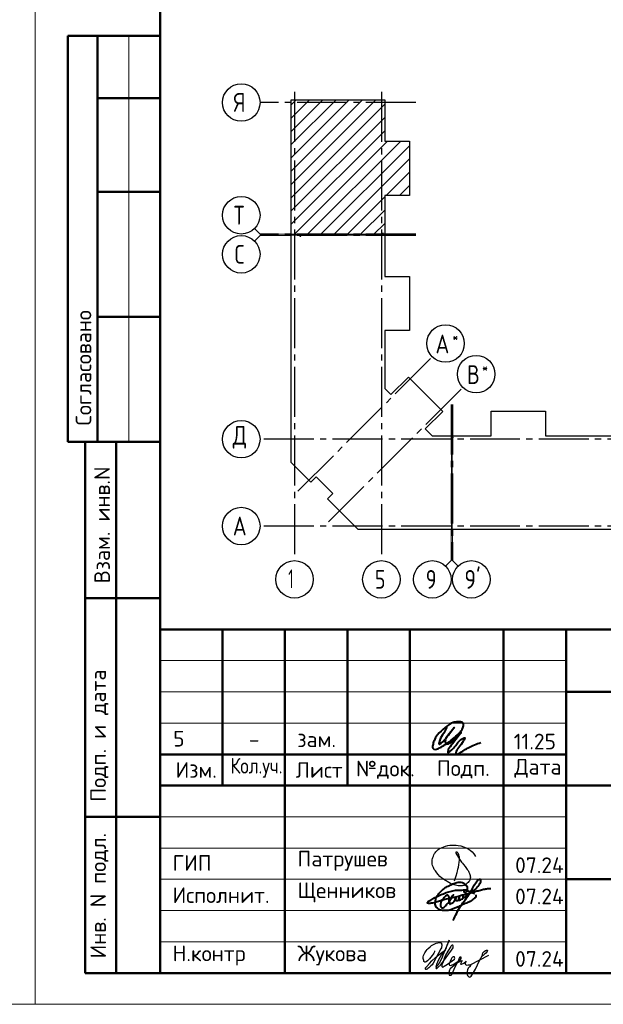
# Model space of a CAD drawing. Header units: millimetres. Extents: x 40580 to 1930067, y -240640 to 81020.
# Tile 670 of 686: x 1823204 to 1832545, y -239550 to -223793. Entities that reach past the tile are written whole.
import ezdxf

# ---------------------------------------------------------------- set-up
doc = ezdxf.new("R2010")
doc.units = ezdxf.units.MM
doc.linetypes.add('______5', pattern=[1100, 800, -100, 100, -100])
doc.linetypes.add('CENTER', pattern=[2, 1.25, -0.25, 0.25, -0.25])
for name, color, linetype, lineweight in [('Standard', 7, 'Continuous', 25), ('ОСИ', 7, 'CENTER', 15), ('Основная', 7, 'Continuous', 40)]:
    doc.layers.add(name, color=color, linetype=linetype, lineweight=lineweight)
doc.styles.add('GOST 2.304', font='isocpeur.ttf', dxfattribs={"width": 0.8})
doc.styles.add('ISOCPEUR', font='isocpeur.ttf')

# ---------------------------------------------------------------- blocks, each defined once
blk = doc.blocks.new('яяя')
at = {"lineweight": 30}
for points in [[(345424, 110432), (345425, 110410), (345424, 110397), (345417, 110379), (345406, 110350), (345390, 110319), (345357, 110275), (345310, 110221), (345265, 110176), (345198, 110110), (345161, 110077), (345133, 110066), (345116, 110066), (345102, 110075), (345090, 110091), (345082, 110115), (345074, 110146), (345066, 110182), (345064, 110206), (345067, 110234), (345077, 110278), (345095, 110320), (345114, 110361), (345134, 110395), (345159, 110428), (345195, 110469), (345228, 110506), (345284, 110560), (345331, 110595), (345379, 110625), (345435, 110648), (345486, 110670), (345532, 110686), (345573, 110696), (345605, 110698), (345621, 110695), (345635, 110687), (345648, 110671), (345656, 110649), (345659, 110625), (345659, 110583), (345656, 110553), (345647, 110523), (345635, 110489), (345387, 110033), (345349, 109985), (345311, 109948), (345247, 109889), (345209, 109858), (345192, 109844), (345180, 109837), (345157, 109833), (345150, 109835), (345140, 109842), (345135, 109856), (345138, 109881), (345148, 109892), (345183, 109930), (345267, 110024), (345343, 110105), (345455, 110213), (345617, 110343), (345775, 110456), (345811, 110526), (345838, 110607), (345890, 110740), (345902, 110771), (345698, 110295), (345672, 110226), (345626, 110132), (345572, 110032), (345518, 109953), (345481, 109918), (345497, 110001), (345567, 110147), (345655, 110301), (345760, 110442)], [(345481, 109918), (345476, 109896), (345475, 109874), (345485, 109861), (345506, 109866), (345539, 109891), (345632, 109983), (345968, 110450), (346022, 110527), (346029, 110560), (346027, 110579), (346026, 110590), (346010, 110605), (345993, 110609), (345975, 110601), (345962, 110584), (345954, 110562), (345857, 110421), (345783, 110292), (345741, 110183), (345701, 110079), (345665, 109985), (345660, 109952), (345666, 109929), (345669, 109915), (345682, 109910), (345702, 109914), (345735, 109941), (345846, 110007), (346065, 110160), (346075, 110193), (346070, 110217), (346066, 110236), (346052, 110241), (346030, 110241), (346007, 110228), (345978, 110203), (345960, 110164), (345892, 110010), (345895, 109986), (345904, 109966), (345925, 109964), (345969, 109968), (346045, 110000), (346218, 110114), (346261, 110154), (346280, 110184), (346282, 110210), (346278, 110225), (346263, 110229), (346241, 110222), (346220, 110198), (346162, 110049), (345989, 109904), (345932, 109849), (345906, 109805), (345891, 109739), (345890, 109690), (345899, 109652), (345924, 109647), (345956, 109655), (345980, 109674), (346058, 109838), (346158, 110046), (346261, 110098), (346314, 110120), (346292, 110079), (346269, 110036), (346261, 110008), (346267, 109998), (346293, 109998), (346363, 110039), (346445, 110095), (346421, 110068), (346414, 110040), (346407, 110011), (346416, 109990), (346466, 109972), (346509, 109977), (346574, 109984), (347172, 110293)], [(346586, 109971), (346543, 109917), (346509, 109873), (346489, 109825), (346475, 109767), (346472, 109710), (346478, 109675), (346485, 109641), (346501, 109621), (346517, 109602), (346542, 109589), (346568, 109592), (346605, 109620), (346680, 109731), (346736, 109842), (346865, 110115), (346962, 110290), (346969, 110318), (346979, 110360), (347013, 110403), (347056, 110434), (347091, 110450), (347109, 110450), (347121, 110434), (347115, 110405), (347072, 110355), (347012, 110307), (346924, 110222)]]:
    blk.add_lwpolyline(points, dxfattribs=at)
blk = doc.blocks.new('Из_буфера32210')
at = {"color": 7, "lineweight": 25}
blk.add_lwpolyline([(357, 84), (386, 160), (399, 213), (405, 239), (412, 268), (420, 299), (427, 339), (434, 380), (437, 414), (438, 442), (436, 466), (430, 489), (425, 504), (417, 519), (409, 531), (405, 535), (403, 536), (400, 539), (394, 541), (387, 543), (383, 542), (379, 539), (377, 534), (377, 528), (379, 523), (438, 428), (470, 382), (484, 365), (504, 341), (528, 310), (551, 280), (562, 264), (575, 247), (582, 235), (589, 220), (599, 198), (606, 184), (610, 167), (611, 155), (612, 143), (611, 127), (609, 116), (603, 96), (596, 82), (588, 69), (579, 56), (563, 43), (551, 34), (539, 25), (524, 16), (511, 10), (494, 5), (481, 3), (456, 0), (432, 1), (415, 3), (396, 6), (375, 11), (355, 19), (336, 24), (310, 31), (293, 39), (269, 53), (243, 69), (223, 80), (202, 93), (180, 109), (152, 128), (126, 152), (98, 182), (77, 211), (52, 241), (32, 266), (20, 293), (8, 329), (3, 348), (1, 373), (0, 393), (1, 417), (6, 440), (13, 454), (20, 476), (26, 497), (38, 517), (47, 529), (60, 548), (75, 563), (95, 581), (115, 593), (135, 606), (161, 618), (187, 628), (213, 638), (251, 647), (282, 653), (319, 655), (353, 655), (384, 652), (418, 648), (460, 641), (503, 628), (544, 611), (579, 594), (611, 573), (639, 545), (666, 515), (679, 496), (694, 471)], dxfattribs=at)

msp = doc.modelspace()

# ---------------------------------------------------------------- linework, layer by layer
at = {"layer": 'Standard', "color": 7, "linetype": 'Continuous', "lineweight": 50, "transparency": 33554687}
for p, q in [((1825450, -224049.7), (1823976.8, -224049.7)), ((1823976.8, -224049.7), (1823976.8, -230549.7)), ((1823976.8, -224049.7), (1823976.8, -230549.7)), ((1824450, -224049.7), (1824450, -230549.7)), ((1825450, -225049.7), (1824450, -225049.7)), ((1825450, -226549.7), (1824450, -226549.7)), ((1825450, -228549.7), (1824450, -228549.7)), ((1823976.8, -230549.7), (1825450, -230549.7)), ((1824250, -239049.7), (1824250, -230549.7)), ((1824250, -239049.7), (1824250, -230549.7)), ((1824750, -239049.7), (1824750, -230549.7)), ((1824250, -233049.7), (1825450, -233049.7)), ((1825450, -239049.8), (1825450, -233549.8)), ((1825450, -233549.8), (1843950, -233549.8)), ((1826450, -236049.8), (1826450, -233549.8)), ((1827450, -239049.8), (1827450, -233549.8)), ((1828450, -236049.8), (1828450, -233549.8)), ((1829450, -239049.8), (1829450, -233549.8)), ((1830950, -239049.8), (1830950, -233549.8)), ((1831950, -239049.8), (1831950, -233549.8)), ((1831950, -234549.8), (1843950, -234549.8)), ((1825450, -235549.8), (1831950, -235549.8)), ((1825450, -235549.8), (1831950, -235549.8)), ((1825450, -236049.8), (1831950, -236049.8)), ((1825450, -236049.8), (1831950, -236049.8)), ((1831950, -236049.8), (1843950, -236049.8)), ((1824250, -236549.7), (1825450, -236549.7)), ((1831950, -237549.8), (1843950, -237549.8)), ((1825450, -239049.7), (1824250, -239049.7))]:
    msp.add_line(p, q, dxfattribs=at)
at = {"layer": 'Standard', "color": 7, "linetype": 'Continuous', "lineweight": 13, "transparency": 33554687}
for p, q in [((1824950, -224049.7), (1824950, -230549.7)), ((1827050, -227222.7), (1826962.1, -227134.9)), ((1827050, -227247.7), (1826962.1, -227335.6)), ((1827050, -227222.7), (1827550, -227222.7)), ((1827050, -227247.7), (1827550, -227247.7)), ((1830108, -232449.7), (1830108, -231949.7)), ((1830133, -232449.7), (1830133, -231949.7)), ((1830108, -232449.7), (1830020.1, -232537.6)), ((1830133, -232449.7), (1830220.8, -232537.6)), ((1825450, -234049.8), (1831950, -234049.8)), ((1825450, -234549.8), (1831950, -234549.8)), ((1825450, -235049.8), (1831950, -235049.8)), ((1825450, -236549.8), (1831950, -236549.8)), ((1825450, -237049.8), (1831950, -237049.8)), ((1825450, -237049.8), (1831950, -237049.8)), ((1825450, -237549.8), (1831950, -237549.8)), ((1825450, -237549.8), (1831950, -237549.8)), ((1825450, -238049.8), (1831950, -238049.8)), ((1825450, -238549.8), (1831950, -238549.8))]:
    msp.add_line(p, q, dxfattribs=at)
at = {"layer": 'Standard', "color": 7, "linetype": 'Continuous', "lineweight": -3, "transparency": 33554687}
for p, q in [((1827550, -226429.4), (1828903.6, -225075.7)), ((1827550, -226005.2), (1828479.4, -225075.7)), ((1827550, -225580.9), (1828055.1, -225075.7)), ((1827550, -225156.6), (1827630.9, -225075.7)), ((1827550, -226217.3), (1828691.5, -225075.7)), ((1827550, -225793), (1828267.2, -225075.7)), ((1827550, -225368.7), (1827843, -225075.7)), ((1827550, -226641.5), (1829046, -225145.6)), ((1827550, -226853.7), (1829046, -225357.7)), ((1827550, -227065.8), (1829046, -225569.8)), ((1827595.2, -227232.7), (1829091.2, -225736.7)), ((1827807.3, -227232.7), (1829303.3, -225736.7)), ((1828019.4, -227232.7), (1829443, -225809.2)), ((1828231.6, -227232.7), (1829443, -226021.3)), ((1829071.7, -226604.7), (1829443, -226233.5)), ((1829283.8, -226604.7), (1829443, -226445.6)), ((1828443.7, -227232.7), (1829046, -226630.5)), ((1828655.8, -227232.7), (1829046, -226842.6)), ((1828868, -227232.7), (1829046, -227054.7))]:
    msp.add_line(p, q, dxfattribs=at)
at = {"layer": 'Standard', "color": 7, "linetype": 'Continuous', "lineweight": 25, "transparency": 33554687}
msp.add_line((1825450, -239049.8), (1843950, -239049.8), dxfattribs=at)
msp.add_line((1825450, -239049.8), (1843950, -239049.8), dxfattribs=at)
msp.add_line((1825450, -239049.8), (1843950, -239049.8), dxfattribs=at)
at = {"layer": 'Standard', "color": 7, "linetype": 'Continuous', "lineweight": 13, "transparency": 33554687}
for points in [[(1802450, -239549.7), (1823450, -239549.7), (1823450, -209849.7), (1802450, -209849.7), (1802450, -239549.7)], [(1823450, -239549.7), (1844450, -239549.7), (1844450, -209849.7), (1823450, -209849.7), (1823450, -239549.7)]]:
    msp.add_lwpolyline(points, close=True, dxfattribs=at)
at = {"layer": 'Standard', "color": 7, "linetype": 'Continuous', "lineweight": 50, "transparency": 33554687}
msp.add_lwpolyline([(1825450, -210349.7), (1843950, -210349.7), (1843950, -239049.7), (1825450, -239049.7), (1825450, -210349.7)], close=True, dxfattribs=at)
at = {"layer": 'Standard', "color": 7, "linetype": 'Continuous', "lineweight": 25, "transparency": 33554687}
for points in [[(1827550, -227232.7), (1827550, -225075.7), (1829046, -225075.7), (1829046, -225736.7), (1829443, -225736.7), (1829443, -226604.7), (1829046, -226604.7), (1829046, -227232.7), (1829028, -227232.7), (1829028, -227212.7), (1829013, -227212.7), (1829013, -227232.7), (1827550, -227232.7)], [(1827550, -230692.7), (1827550, -227237.7), (1827688, -227237.7), (1827688, -227257.7), (1827703, -227257.7), (1827703, -227237.7), (1829046, -227237.7), (1829046, -227900.7), (1829443, -227900.7), (1829443, -228768.7), (1829046, -228768.7), (1829046, -229694.4), (1829143.8, -229792.3), (1829424.7, -229511.4), (1829974.1, -230060.8), (1829693.2, -230341.7), (1829805.3, -230453.7), (1830118, -230453.7), (1830118, -231949.7), (1828619.9, -231949.7), (1828132, -231461.8), (1828216.8, -231376.9), (1827948.8, -231108.9), (1827864, -231193.8), (1827550, -230879.8), (1827550, -230692.7)], [(1830123, -231949.7), (1830123, -230486.7), (1830143, -230486.7), (1830143, -230471.7), (1830123, -230471.7), (1830123, -230453.7), (1830751, -230453.7), (1830751, -230056.7), (1831619, -230056.7), (1831619, -230453.7), (1832237, -230453.7), (1832855, -230453.7), (1832855, -230056.7), (1833723, -230056.7), (1833723, -230453.7), (1834384, -230453.7), (1834384, -231949.7), (1832237, -231949.7), (1830123, -231949.7)]]:
    msp.add_lwpolyline(points, dxfattribs=at)
at = {"layer": 'ОСИ', "color": 8, "linetype": '______5', "lineweight": -3, "transparency": 33554687}
for p, q in [((1827603, -224948.4), (1827603, -232449.7)), ((1828993, -224948.4), (1828993, -232449.7)), ((1829546, -225118.7), (1827050, -225118.7)), ((1829546, -227222.7), (1827050, -227222.7)), ((1829546, -227247.7), (1827050, -227247.7)), ((1827658.2, -231337.3), (1829807.9, -229187.6)), ((1828148.2, -231827.3), (1830298, -229677.6)), ((1830108, -229953.7), (1830108, -232449.7)), ((1830133, -229953.7), (1830133, -232449.7)), ((1834511.3, -230506.7), (1827050, -230506.7)), ((1834511.3, -230506.7), (1827050, -230506.7)), ((1834511.3, -231896.7), (1827050, -231896.7))]:
    msp.add_line(p, q, dxfattribs=at)
at = {"layer": 'ОСИ', "color": 7, "linetype": 'Continuous', "lineweight": -3, "transparency": 33554687}
for centre in [(1826750, -225118.7), (1826750, -226922.7), (1826750, -227547.7), (1830020.1, -228975.4), (1830510.1, -229465.5), (1826750, -230506.7), (1826750, -230506.7), (1826750, -231896.7), (1827603, -232749.7), (1828993, -232749.7), (1829808, -232749.7), (1830433, -232749.7)]:
    msp.add_circle(centre, 300, dxfattribs=at)
at = {"layer": 'Основная', "color": 7, "ltscale": 100}
msp.add_spline([(1830042.8, -235112.3), (1829973.4, -235238.6), (1829916.4, -235360.5), (1829916.4, -235388.5), (1829951, -235370.6), (1830048.3, -235265.5), (1830160.2, -235117.8), (1830079.7, -235221.9), (1830017, -235316.9), (1830024.9, -235378.4), (1830084.1, -235372.8), (1830162.4, -235306.9), (1830254.1, -235198.4), (1830305.6, -235094.4), (1830298.9, -235046.3), (1830214.6, -235030), (1830140.1, -235040.7), (1830010.3, -235125.7), (1829892.9, -235235.3), (1829835.8, -235332.6), (1829814.6, -235405.3), (1829815.7, -235452.2), (1829856, -235470.1), (1829924.2, -235446.7), (1830112.1, -235321.4), (1830266.4, -235193.9), (1830110.7, -235404.8), (1830055.2, -235502.1), (1830055.1, -235520.5), (1830088.6, -235503.7), (1830182.6, -235406.4), (1830307.8, -235291.2), (1830326.8, -235286.7), (1830308.9, -235329.2), (1830231.9, -235441.1), (1830184.8, -235528.3), (1830191.5, -235547.3), (1830227.3, -235538.4), (1830390.6, -235438.8), (1830585.2, -235360.5)], degree=3, dxfattribs=at)
at = {"layer": 'Основная'}
for points in [[(1830143.2, -238208.5), (1830261.8, -237977.3), (1830412, -237765.4), (1830503.5, -237606.8), (1830527.6, -237573.5), (1830549.1, -237551.5), (1830561, -237549.2), (1830567.9, -237548.3), (1830573.1, -237549.7), (1830577.1, -237552.5), (1830579.2, -237556.7), (1830580, -237559.8), (1830582.2, -237566.7), (1830581.7, -237570.2), (1830581.5, -237577.6), (1830580, -237581.5), (1830578.9, -237593), (1830566.4, -237619.1), (1830537.1, -237662.5), (1830488.8, -237714.7), (1830430.1, -237756.6), (1830395.3, -237777.5), (1830376.1, -237781.4), (1830201.3, -237829.9), (1830007.5, -237874.5), (1829872.2, -237913.3), (1829791.5, -237933.1), (1829747.5, -237935.1), (1829726.9, -237924.6), (1829738.3, -237915.2), (1829748.6, -237901.6), (1829766, -237890.2), (1829829.3, -237852.4), (1829918.5, -237809.3), (1830008.4, -237770.1), (1830094.5, -237742.7), (1830178.4, -237725), (1830282.1, -237721.3), (1830329.9, -237718.6)], [(1830504.7, -237796.1), (1830502.2, -237836.1), (1830483.9, -237851), (1830452.3, -237876.8), (1830373.2, -237922.6), (1830293.4, -237954.2), (1830220.2, -237989.9), (1830062.8, -238046.1), (1829969.7, -238047.2), (1829925.9, -238036.1), (1829897.6, -238018.4), (1829880.4, -238007.3), (1829864.3, -237978.4), (1829854.9, -237949.6), (1829859.9, -237896.4), (1829866, -237856.4), (1829892, -237806.5), (1829922.9, -237766.8), (1829972.4, -237719.5), (1830015.7, -237682.9), (1830075.6, -237652.9), (1830138.3, -237622.4), (1830202, -237600.2), (1830241.1, -237594.7), (1830289.1, -237598.6), (1830310.7, -237610.8), (1830334.8, -237628.9), (1830348.4, -237645.7), (1830365.6, -237668.4), (1830366.7, -237698.9), (1830365.1, -237715), (1830360.7, -237735.3), (1830354, -237751.1), (1830342.9, -237761.1), (1830330.1, -237761.1), (1830319.6, -237754.4), (1830320.7, -237730), (1830331.2, -237717.8), (1830380.5, -237734.2), (1830403.5, -237745.6), (1830455.2, -237764.1), (1830470.6, -237771.5), (1830480.7, -237778.2)], [(1830408.2, -237771.6), (1830468, -237753.4), (1830539.3, -237731.4), (1830577.5, -237723.4), (1830646.9, -237704.9), (1830702.8, -237698.3), (1830743.5, -237699)], [(1830077.2, -237916.2), (1830076.1, -237834.4), (1830066.9, -237811.9), (1830045.4, -237803.4), (1830028.4, -237814.1), (1830010.7, -237829.2), (1829987.8, -237855.5), (1829965.2, -237879.1), (1829948.6, -237905), (1829944.9, -237926.5), (1829938.2, -237963.8), (1829941.6, -237978.2), (1829955.6, -238000.8), (1829977, -238003.4), (1830005.5, -237990.1), (1830029.5, -237959.7), (1830047.7, -237942.4), (1830071.3, -237923.1), (1830108.7, -237854.7), (1830129.4, -237821.5), (1830147.1, -237800), (1830080.2, -237908.4), (1830082, -237929.8), (1830086.5, -237948.6), (1830107.5, -237937.2), (1830132.3, -237924.6), (1830164.5, -237895), (1830167.4, -237889.9), (1830176.3, -237861), (1830181.5, -237846.2), (1830183.3, -237840.3), (1830179.6, -237876.6), (1830182.6, -237889.5), (1830198.9, -237888.8), (1830221, -237882.1), (1830240.6, -237849.2), (1830242.5, -237830.3), (1830232.9, -237881), (1830242.5, -237881.4), (1830275, -237869.2), (1830299.8, -237851.8), (1830302.7, -237818.1), (1830304.6, -237803.7), (1830307.5, -237834.4), (1830326, -237835.5), (1830343.4, -237833.3), (1830356.3, -237798.9), (1830358.9, -237790.8), (1830358.6, -237798.6), (1830353.8, -237824.1), (1830370, -237828.5)]]:
    msp.add_spline(points, degree=3, dxfattribs=at)

# ---------------------------------------------------------------- block references
at = {"color": 1, "ltscale": 100}
msp.add_blockref('Из_буфера32210', (1829805, -237656), dxfattribs=at)
at = {"color": 2, "lineweight": 60, "xscale": 0.5, "yscale": 0.5, "zscale": 0.5}
msp.add_blockref('яяя', (1657129.3, -293908.3), dxfattribs=at)

# ---------------------------------------------------------------- texts
at = {"layer": 'Standard', "color": 7, "linetype": 'Continuous', "lineweight": 50, "transparency": 33554687, "char_height": 250, "attachment_point": 7, "rotation": 90, "style": 'GOST 2.304'}
for s, insert, width in [('\\A1;{\\fISOCPEUR|i0|b0;\\H250.000000;\\W1.000000;\\C7;Согласовано}\\P', (1824350, -230288.3), 2071.875), ('\\A1;{\\fISOCPEUR|i0|b0;\\H250.000000;\\W1.000000;\\C7;Взам. инв.N}\\P', (1824647.9, -232813.9), 1909.099), ('\\A1;{\\fISOCPEUR|i0|b0;\\H250.000000;\\W1.000000;\\C7;Подп. и дата}\\P', (1824624.3, -236307.6), 2197.059), ('\\A1;{\\fISOCPEUR|i0|b0;\\H250.000000;\\W1.000000;\\C7;Инв. N подл.}\\P', (1824624.3, -238815.7), 2021.795)]:
    msp.add_mtext(s, dxfattribs=dict(at, insert=insert, width=width))
at = {"layer": 'Standard', "color": 7, "linetype": 'Continuous', "lineweight": 25, "transparency": 33554687, "style": 'ISOCPEUR'}
for s, insert, char_height, width, attachment_point in [('Московская\\~область,\\~городской\\~округ\\~Звенигород,\\~район\\~', (1812954, -235382.8), 270, 8136.208, 7), ('5', (1825752.1, -235174.9), 250, 283.333, 2), ('зам.', (1827956.5, -235183.9), 250, 283.333, 2), ('11.25', (1831110.4, -235469.7), 250, 693.365, 7), ('-', (1826956.5, -235183.9), 250, 283.333, 2), ('Изм.', (1825697.9, -235925), 250, 631.146, 7), ('\\W0.83;Кол.уч.', (1826576.9, -235925), 250, 799.955, 7), ('Лист', (1827620.8, -235925), 250, 782.233, 7), ('№док.', (1828585.4, -235942.4), 250, 853.394, 7), ('Подп.', (1829881.2, -235935.5), 250, 764.532, 7), ('Дата', (1831123, -235925), 250, 782.233, 7), ('ГИП', (1825650, -237412.3), 250, 586.81, 7), ('Патрушев', (1827650, -237412.3), 250, 1386.359, 7), ('07.24', (1831133.1, -237448.5), 250, 817.627, 7), ('Исполнит.', (1825650, -237928), 250, 1386.365, 7), ('Щенников', (1827650, -237918.4), 250, 1333.081, 7), ('07.24', (1831133.1, -237948.5), 250, 817.627, 7), ('Н.контр', (1825650, -238928), 250, 1102.087, 7), ('Жукова', (1827650, -238928), 250, 1031.11, 7), ('07.24', (1831133.1, -238948.4), 250, 817.621, 7)]:
    msp.add_mtext(s, dxfattribs=dict(at, insert=insert, char_height=char_height, width=width, attachment_point=attachment_point))
at = {"layer": 'ОСИ', "color": 7, "linetype": 'Continuous', "lineweight": 25, "transparency": 33554687, "attachment_point": 7, "style": 'ISOCPEUR'}
for s, insert, char_height, width in [('\\W0.80;Я', (1826630, -225268.7), 300, 359.83), ('\\W0.80;Т', (1826630, -227072.7), 300, 359.83), ('\\W0.78;С', (1826645, -227697.7), 300, 326.834), ('\\W0.80;*', (1830128.6, -228957.9), 180, 215.891), ('\\W0.82;А', (1829858.6, -229132.9), 300, 392.64), ('\\W0.80;*', (1830603.6, -229447.9), 180, 215.891), ('\\W0.80;В', (1830363.6, -229623), 300, 359.839), ('\\W0.82;Д', (1826615, -230656.7), 300, 392.649), ('\\W0.82;А', (1826615, -232046.7), 300, 392.649), ('\\W0.56;1', (1827503, -232889.7), 300, 233.324), ('\\W0.78;5', (1828888, -232899.7), 300, 326.834), ('\\W0.78;9', (1829703, -232899.7), 300, 326.834), ("\\W0.84;9'", (1830321.5, -232899.7), 300, 441.046)]:
    msp.add_mtext(s, dxfattribs=dict(at, insert=insert, char_height=char_height, width=width))

doc.saveas('drawing.dxf')
